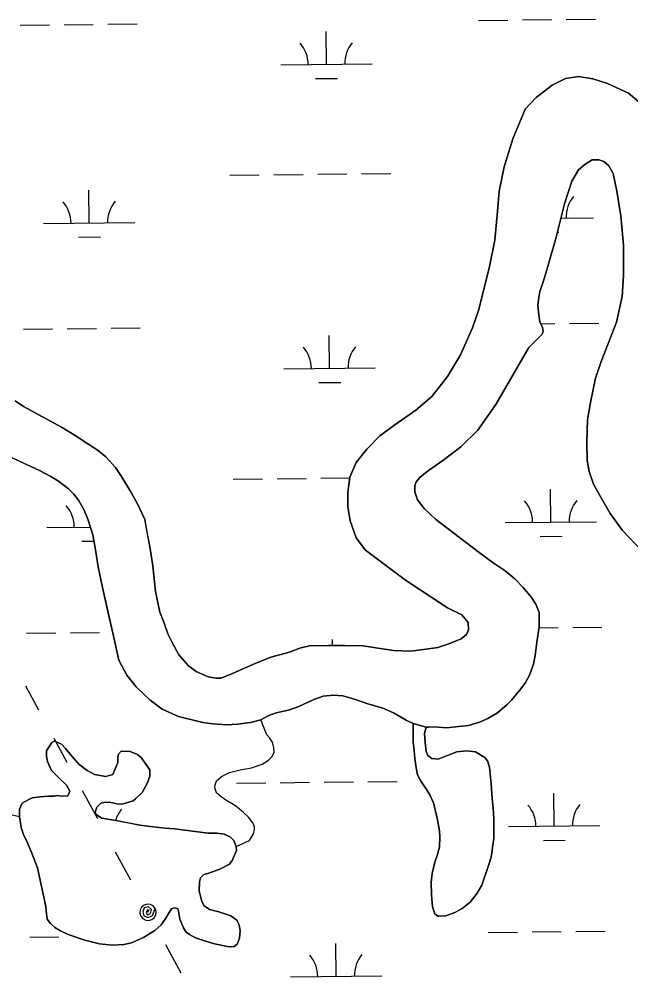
# Model space of a CAD drawing. Extents: x 3734862 to 3772949, y 391520 to 417239.
# Drawn here: x 3760693 to 3761363, y 411892 to 412940 of the extents above; entities that cross this region are included whole.
import ezdxf

# ---------------------------------------------------------------- set-up
doc = ezdxf.new("R2010")
doc.units = 0
for name, color, linetype in [('V-TOPO-SHOR', 7, 'Continuous'), ('V-UTIL-LINE', 7, 'Continuous'), ('V-WETL-SWMP', 7, 'Continuous')]:
    doc.layers.add(name, color=color, linetype=linetype)

msp = doc.modelspace()

# ---------------------------------------------------------------- linework, layer by layer
at = {"layer": 'V-TOPO-SHOR'}
for points in [[(3760688.9, 412522.1), (3760698.1, 412515.9), (3760739.6, 412493.2), (3760754.7, 412484.2), (3760769.4, 412474.4), (3760778.8, 412468.6), (3760788.1, 412460.8), (3760798.6, 412449.4), (3760805.2, 412439.2), (3760814.9, 412423.6), (3760823, 412409.6), (3760830.7, 412392.3), (3760833.2, 412378.7), (3760836.4, 412362.4), (3760839.7, 412341.6), (3760842.5, 412313.7), (3760847.4, 412291), (3760851.6, 412279.8), (3760855.9, 412267.2), (3760861.3, 412256.9), (3760868.2, 412244.1), (3760878.7, 412232.1), (3760887, 412226.1), (3760900.2, 412220.3), (3760909.1, 412218.6), (3760914.1, 412218.8), (3760924.3, 412222.6), (3760940.1, 412229.5), (3760951.6, 412234.6), (3760968.8, 412241.7), (3760989.3, 412247), (3761000.7, 412251.4), (3761011.3, 412254.1), (3761031.8, 412254.6), (3761049.5, 412254.6), (3761069.8, 412253.9), (3761088.6, 412251), (3761103.3, 412249), (3761121.8, 412248.3), (3761136, 412250), (3761151.5, 412252.4), (3761163.7, 412256.1), (3761177.1, 412261.8), (3761182.9, 412266.6), (3761185.1, 412271.6), (3761184.7, 412279.5), (3761178, 412288.1), (3761162.4, 412295.8), (3761116.1, 412325.8), (3761072.4, 412358.7), (3761062.3, 412372.1), (3761055.6, 412390.8), (3761053.3, 412406.6), (3761053.3, 412421.7), (3761055.2, 412438.6), (3761062.4, 412454.7), (3761073.9, 412469.2), (3761088.2, 412483.7), (3761104.4, 412495.8), (3761127.4, 412512.1), (3761145.2, 412527.1), (3761162.4, 412548.8), (3761176.4, 412572.4), (3761189.5, 412601.9), (3761196.2, 412621), (3761207.9, 412667.2), (3761214, 412698), (3761217.1, 412729.3), (3761218.8, 412751.8), (3761224.4, 412778.3), (3761233.9, 412808.9), (3761247.4, 412841.3), (3761259.2, 412854.2), (3761276.8, 412867.7), (3761291.4, 412874.8), (3761305.5, 412877), (3761321.4, 412874.7), (3761337.4, 412869.5), (3761360.4, 412859), (3761371.7, 412849.4)], [(3761381.6, 412351.1), (3761353.9, 412380.2), (3761340.5, 412399), (3761329, 412418.5), (3761321.9, 412431), (3761317.2, 412444.9), (3761315.1, 412456.9), (3761314.8, 412477.1), (3761315.5, 412501.4), (3761318.7, 412520.4), (3761324.4, 412547), (3761330.4, 412565.3), (3761337.2, 412582.1), (3761347.1, 412608.2), (3761353.4, 412636.3), (3761354.8, 412659.4), (3761355.1, 412692.6), (3761352.1, 412724.6), (3761347.8, 412751.6), (3761343.5, 412770.9), (3761339, 412779.2), (3761333.4, 412784), (3761327.9, 412786), (3761320.7, 412785.9), (3761312.5, 412780.9), (3761305.6, 412774.8), (3761298.2, 412762.7), (3761290.3, 412737.9)], [(3761290.3, 412737.9), (3761280.7, 412699.8), (3761271.8, 412668), (3761267.4, 412653.6), (3761263.3, 412641.7), (3761262.1, 412635.1), (3761261.3, 412626.8), (3761262.1, 412616.4), (3761263.4, 412608.7), (3761266.2, 412602.5), (3761266.8, 412598.1), (3761265.8, 412595), (3761262.4, 412591.4), (3761251.2, 412580.7), (3761227.2, 412539.1), (3761215.2, 412518.3), (3761195.6, 412490.1), (3761176.7, 412471.7), (3761157, 412456.9), (3761140, 412445), (3761131.9, 412438.1), (3761127.9, 412433.4), (3761126.5, 412429.2), (3761126.4, 412422.5), (3761129.4, 412413.7), (3761136.7, 412404.5), (3761149.2, 412392.8), (3761195.3, 412357.2), (3761212.4, 412345), (3761225.4, 412336.1), (3761236.1, 412327.3), (3761245.2, 412317.9), (3761254.3, 412307.1), (3761258.9, 412299.8), (3761262.6, 412290.6), (3761262.6, 412274.7), (3761260.1, 412257.9), (3761258.3, 412243.6), (3761256.4, 412234), (3761252, 412221.9), (3761247.6, 412213.8), (3761242.4, 412206.9), (3761232.4, 412194.6), (3761227.7, 412190), (3761217.1, 412180.9), (3761206.5, 412174.4), (3761197.4, 412170.7), (3761185.3, 412167), (3761160.6, 412164.5), (3761148.5, 412165.3), (3761141.7, 412164.9), (3761139, 412164.9), (3761124.5, 412169), (3761117.1, 412172.8), (3761103.1, 412180.6), (3761091.6, 412185.8), (3761074.1, 412190.8), (3761062.6, 412194.8), (3761047.5, 412199.5), (3761037.4, 412200.1), (3761026.1, 412198.9), (3761015.9, 412195.4), (3760999.6, 412187.5), (3760988.3, 412183.6), (3760974.7, 412180.7), (3760966.8, 412177.7), (3760957.8, 412173.2), (3760946.7, 412170.2), (3760932.2, 412168.3), (3760920.6, 412167.6), (3760905.2, 412168.6), (3760894.4, 412170.2), (3760867.6, 412176.9), (3760850, 412184.9), (3760836.7, 412194.5), (3760821.5, 412209.3), (3760811, 412222), (3760802.5, 412238.3), (3760797, 412263.2), (3760791.6, 412286.8), (3760784.5, 412317.9), (3760779.9, 412340.5), (3760776.8, 412359), (3760773.8, 412375.5), (3760768.5, 412392.8), (3760764.4, 412402.4), (3760758.1, 412413.5), (3760753.1, 412420.1), (3760747.4, 412425.7), (3760736.3, 412434.3), (3760728, 412439.3), (3760715.7, 412445.9), (3760698.2, 412454.1), (3760679.4, 412462.9)], [(3760930.8, 412034.4), (3760945.6, 412041.1), (3760950, 412048.3), (3760950.8, 412053.3), (3760951, 412055.9), (3760949.2, 412060.4), (3760944.3, 412066.6), (3760938.9, 412071.6), (3760930.2, 412078.8), (3760921.4, 412083.9), (3760914.9, 412088.3), (3760911.9, 412090.9), (3760909.5, 412093.3), (3760907.5, 412098.6), (3760907.7, 412101.8), (3760909.4, 412106.2), (3760914.8, 412111), (3760923.5, 412115.5), (3760935.3, 412118.3), (3760947.7, 412120.4), (3760959.4, 412124.5), (3760966.2, 412128.9), (3760970.2, 412133.1), (3760972.4, 412137.8), (3760972.2, 412142.4), (3760970.7, 412148.8), (3760967.7, 412153), (3760964.5, 412156.8), (3760957.8, 412173.2)], [(3761139, 412164.9), (3761137.1, 412158), (3761137.9, 412148.2), (3761138.9, 412138.3), (3761140.8, 412133.9), (3761145.2, 412130.9), (3761152, 412130.2), (3761161, 412133.6), (3761172.5, 412137.9), (3761183.1, 412139.3), (3761192.8, 412138.2), (3761203.2, 412132), (3761206, 412128.2), (3761208.3, 412121.3), (3761210, 412103.1), (3761211.2, 412087), (3761212.1, 412076.6), (3761213.1, 412064.9), (3761213, 412043.6), (3761209.9, 412022.9), (3761206.9, 412012.5), (3761199.9, 411992), (3761194.6, 411983.3), (3761187, 411973.5), (3761178.2, 411966.6), (3761170.1, 411962.3), (3761160.3, 411958.7), (3761153.1, 411958.1), (3761151.5, 411958.3), (3761148.5, 411960.7), (3761145.8, 411968.5), (3761144.6, 411981.7), (3761144.5, 411995.2), (3761145.3, 412005), (3761148.4, 412017.3), (3761151, 412024.5), (3761153.6, 412033.8), (3761153.8, 412045), (3761153.5, 412051.6), (3761150.9, 412065.3), (3761147, 412082.3), (3761142.9, 412091), (3761138.5, 412098), (3761134.2, 412104.4), (3761132, 412108), (3761129.4, 412112.8), (3761127.8, 412120.4), (3761126.5, 412130.7), (3761125.7, 412139.7), (3761124.8, 412149.1), (3761124.5, 412169), (3761139, 412164.9)], [(3760722.6, 411968.7), (3760713.4, 412011.1), (3760706.5, 412029), (3760700.8, 412041.6), (3760698.4, 412046.4), (3760695.5, 412055.2), (3760693.7, 412067.2), (3760693.5, 412075.2), (3760696.3, 412081.1), (3760697.5, 412082.5), (3760707.5, 412087.8), (3760716.1, 412089), (3760725.3, 412089.4), (3760731.6, 412089.7), (3760735.4, 412090.1), (3760739.4, 412089.5), (3760746.4, 412089.9), (3760748.8, 412095.1), (3760745, 412101.6), (3760736.3, 412109.8), (3760728.7, 412117.8), (3760724.2, 412127.6), (3760723.2, 412132.8), (3760723.4, 412139), (3760728.9, 412148.3), (3760731.7, 412149.7), (3760733, 412149.5), (3760739.6, 412146.5), (3760744.2, 412141.7), (3760750.9, 412133.5), (3760758.8, 412124.5), (3760767.6, 412117.5), (3760775.7, 412113.3), (3760788.1, 412111.2), (3760795.9, 412113.2), (3760801.5, 412126.3), (3760801.3, 412132.9), (3760802.1, 412135.5), (3760805.1, 412138.7), (3760814.9, 412138.4), (3760823, 412135.2), (3760827, 412131.8), (3760836.5, 412118.4), (3760836.5, 412111.3), (3760833.5, 412103.3), (3760828, 412093.4), (3760820.8, 412086.8), (3760818.1, 412084.6), (3760807.1, 412081.3), (3760801.9, 412080.7), (3760792.2, 412082.9), (3760786, 412082.8), (3760782.6, 412081.8), (3760778.4, 412077.4), (3760776.6, 412072), (3760778, 412069.1), (3760783.9, 412065.4), (3760797.1, 412063.4), (3760811, 412060.8), (3760825.3, 412057.9), (3760839.9, 412055.9), (3760853, 412054.6), (3760863.3, 412053.8), (3760900.2, 412049.1), (3760909.7, 412049), (3760917.9, 412047.8), (3760924.5, 412044.6), (3760928.4, 412041), (3760930.8, 412034.4), (3760931.2, 412030), (3760926.4, 412019.1), (3760923.6, 412015.1), (3760913, 412009.6), (3760900, 412005.1), (3760895.4, 412003.9), (3760892, 412000.1), (3760890.6, 411995.7), (3760890.4, 411986), (3760893.1, 411974.2), (3760895.7, 411969.4), (3760901.5, 411965.4), (3760911.8, 411962.8), (3760924.9, 411958.6), (3760931.5, 411953.7), (3760934.3, 411948.8), (3760935.2, 411942), (3760934.4, 411934), (3760932, 411927.5), (3760928.6, 411925.1), (3760923.2, 411924.7), (3760907.1, 411928.1), (3760896.1, 411931.4), (3760886.4, 411934.6), (3760879.6, 411938.2), (3760876.3, 411940.6), (3760873.1, 411945.4), (3760869.3, 411954.8), (3760867.2, 411965.9), (3760866.6, 411966.7), (3760863.4, 411967.2), (3760860.2, 411966.2)], [(3760509.5, 412123.3), (3760523.1, 412125.9), (3760542.7, 412126.8), (3760565.9, 412123.4), (3760583.1, 412117.4), (3760598.6, 412108.9), (3760616.5, 412099.5), (3760628.3, 412092.7), (3760641.3, 412084.7), (3760655.6, 412076.9), (3760666.3, 412074.1), (3760674.7, 412071.7), (3760693.7, 412067.2)], [(3760860.2, 411966.2), (3760857.4, 411962.4), (3760853.8, 411956), (3760848.6, 411948.7), (3760842, 411942.5), (3760829.6, 411935), (3760816.1, 411929.1), (3760807.9, 411927.3), (3760795.1, 411926.6), (3760781.4, 411927.8), (3760765.3, 411932.1), (3760747, 411938.3), (3760738.4, 411942.1), (3760732.3, 411945.7), (3760727.5, 411950.1), (3760724.1, 411955.1), (3760722.8, 411963.9), (3760722.6, 411968.7)]]:
    msp.add_lwpolyline(points, dxfattribs=at)
at = {"layer": 'V-UTIL-LINE'}
for points in [[(3760700.4, 412210.3), (3760714.6, 412184)], [(3760731.3, 412153.1), (3760745.5, 412126.8)], [(3760762.2, 412095.9), (3760778.9, 412065)], [(3760798.5, 412028.7), (3760815.2, 411997.9)], [(3760834.3, 411962.5), (3760835.6, 411965), (3760833.3, 411964.7), (3760832.2, 411962.2), (3760833.8, 411959.8), (3760836.9, 411961.3), (3760838.3, 411965.7), (3760834.9, 411968.3), (3760830.2, 411967.2), (3760828.7, 411962.9), (3760829.9, 411958.6), (3760834.4, 411956.8), (3760839.3, 411959.1), (3760842.3, 411966.7), (3760840, 411969.4), (3760836.9, 411971.1), (3760833.4, 411971.4), (3760830.1, 411970.4), (3760827.4, 411968.1), (3760825.7, 411965), (3760825.4, 411961.5), (3760826.4, 411958.2), (3760828.7, 411955.5), (3760831.8, 411953.8), (3760835.3, 411953.5), (3760838.6, 411954.5), (3760841.3, 411956.8), (3760843, 411959.9), (3760843.3, 411963.4), (3760842.3, 411966.7)], [(3760853.5, 411927.1), (3760870.2, 411896.2)]]:
    msp.add_lwpolyline(points, dxfattribs=at)
at = {"layer": 'V-WETL-SWMP'}
for p, q in [((3761244.3, 412939), (3761276.3, 412939.4)), ((3761292.3, 412939.5), (3761324.3, 412939.9)), ((3760694.4, 412933.2), (3760726.4, 412933.6)), ((3760742.4, 412933.7), (3760774.4, 412934.1)), ((3760790.4, 412934.2), (3760822.4, 412934.6)), ((3761196.3, 412938.5), (3761228.3, 412938.9)), ((3761029.7, 412890.3), (3761029.3, 412926.3)), ((3760979.7, 412889.8), (3761079.7, 412890.9)), ((3761017.9, 412874.8), (3761041.9, 412875)), ((3760924.1, 412769.1), (3760956.1, 412769.5)), ((3760972.1, 412769.6), (3761004.1, 412770)), ((3761020.1, 412770.1), (3761052.1, 412770.5)), ((3761068.1, 412770.7), (3761100.1, 412771)), ((3760770.1, 412716.8), (3760769.7, 412752.8)), ((3761286.3, 412722.2), (3761322, 412722.6)), ((3760720.1, 412716.2), (3760820.1, 412717.3)), ((3760758.3, 412701.2), (3760782.3, 412701.5)), ((3761282.4, 412706.7), (3761284.1, 412706.8)), ((3761264.4, 412606.5), (3761279.8, 412606.7)), ((3761295.8, 412606.9), (3761327.8, 412607.2)), ((3760697.9, 412600.6), (3760729.9, 412600.9)), ((3760745.9, 412601.1), (3760777.9, 412601.4)), ((3760793.9, 412601.6), (3760825.9, 412601.9)), ((3761033.2, 412557.7), (3761032.8, 412593.7)), ((3760983.2, 412557.1), (3761083.2, 412558.2)), ((3761021.4, 412542.1), (3761045.4, 412542.4)), ((3760927.7, 412436.5), (3760959.7, 412436.8)), ((3760975.7, 412437), (3761007.7, 412437.3)), ((3761023.7, 412437.5), (3761055.1, 412437.8)), ((3761275.5, 412389.4), (3761275.1, 412425.4)), ((3760723.6, 412383.6), (3760771.2, 412384.1)), ((3761225.5, 412388.9), (3761325.5, 412389.9)), ((3761263.7, 412373.8), (3761287.7, 412374.1)), ((3760761.8, 412368.5), (3760775, 412368.7)), ((3760701.4, 412267.9), (3760733.4, 412268.2)), ((3760749.4, 412268.4), (3760781.4, 412268.7)), ((3761262.4, 412273.8), (3761283.3, 412274)), ((3761299.3, 412274.2), (3761331.3, 412274.6)), ((3761036.4, 412254.6), (3761036.4, 412261)), ((3760931.2, 412103.8), (3760963.2, 412104.2)), ((3760979.2, 412104.3), (3761011.2, 412104.7)), ((3761027.2, 412104.8), (3761059.2, 412105.2)), ((3761075.2, 412105.3), (3761107.2, 412105.7)), ((3761279, 412056.7), (3761278.6, 412092.7)), ((3760776.9, 412071.3), (3760776.9, 412073)), ((3761229, 412056.2), (3761329, 412057.3)), ((3761267.2, 412041.2), (3761291.2, 412041.4)), ((3760704.9, 411935.2), (3760736.9, 411935.6)), ((3760752.9, 411935.8), (3760754.4, 411935.8)), ((3760832.2, 411936.6), (3760832.9, 411936.6)), ((3761206.8, 411940.5), (3761238.8, 411940.9)), ((3761254.8, 411941.1), (3761286.8, 411941.4)), ((3761302.8, 411941.6), (3761334.8, 411941.9)), ((3761040.3, 411892.4), (3761039.9, 411928.4)), ((3760990.3, 411891.8), (3761090.3, 411892.9))]:
    msp.add_line(p, q, dxfattribs=at)
for points in [[(3761321.4, 412874.7), (3761305.5, 412877), (3761291.4, 412874.8), (3761276.8, 412867.7), (3761259.2, 412854.2), (3761247.4, 412841.3), (3761233.9, 412808.9), (3761224.4, 412778.3), (3761218.8, 412751.8), (3761217.1, 412729.3), (3761214, 412698), (3761207.9, 412667.2), (3761196.2, 412621), (3761189.5, 412601.9), (3761176.4, 412572.4), (3761162.4, 412548.8), (3761145.2, 412527.1), (3761127.4, 412512.1), (3761104.4, 412495.8), (3761088.2, 412483.7), (3761073.8, 412469.2), (3761062.4, 412454.7), (3761055.2, 412438.6), (3761053.3, 412421.7), (3761053.3, 412406.6), (3761055.6, 412390.8), (3761062.3, 412372.1), (3761072.4, 412358.7), (3761116.1, 412325.8), (3761162.4, 412295.8), (3761178, 412288.1), (3761184.7, 412279.5), (3761185.1, 412271.6), (3761182.9, 412266.6), (3761177.1, 412261.8), (3761163.7, 412256.1), (3761151.5, 412252.4), (3761136, 412250), (3761121.8, 412248.3), (3761103.3, 412249), (3761088.6, 412251), (3761069.8, 412253.9), (3761049.5, 412254.6), (3761031.8, 412254.6), (3761011.3, 412254.1), (3761000.7, 412251.4), (3760989.3, 412247), (3760968.8, 412241.7), (3760951.6, 412234.6), (3760924.3, 412222.6), (3760914.1, 412218.8), (3760909.1, 412218.6), (3760900.2, 412220.3), (3760887, 412226.1), (3760878.7, 412232.1), (3760868.2, 412244.1), (3760861.3, 412256.9), (3760855.9, 412267.2), (3760851.6, 412279.8), (3760847.4, 412291), (3760842.5, 412313.7), (3760839.7, 412341.6), (3760836.4, 412362.4), (3760830.7, 412392.3), (3760823, 412409.6), (3760814.9, 412423.6), (3760805.2, 412439.2), (3760798.6, 412449.4), (3760788.1, 412460.8), (3760778.8, 412468.6), (3760769.4, 412474.4), (3760754.7, 412484.2), (3760739.6, 412493.2), (3760698.1, 412515.9), (3760688.9, 412522.1)], [(3761371.7, 412849.4), (3761360.4, 412859), (3761337.4, 412869.5), (3761321.4, 412874.7)], [(3761144.6, 411981.7), (3761145.8, 411968.5), (3761148.5, 411960.7), (3761151.5, 411958.3), (3761153.1, 411958.1), (3761160.3, 411958.7), (3761170.1, 411962.3), (3761178.2, 411966.6), (3761187, 411973.5), (3761194.6, 411983.3), (3761199.9, 411992), (3761206.9, 412012.5), (3761209.9, 412022.9), (3761213, 412043.6), (3761213.1, 412064.9), (3761212.1, 412076.6), (3761211.2, 412087), (3761210, 412103.1), (3761208.3, 412121.3), (3761205.9, 412128.2), (3761203.2, 412132), (3761192.8, 412138.2), (3761183.1, 412139.3), (3761172.5, 412137.9), (3761152, 412130.2), (3761145.2, 412130.9), (3761140.8, 412133.9), (3761138.9, 412138.3), (3761137.9, 412148.2), (3761137.1, 412158), (3761139, 412164.9), (3761141.7, 412164.9), (3761148.5, 412165.3), (3761160.6, 412164.5), (3761185.3, 412167), (3761197.4, 412170.7), (3761206.5, 412174.4), (3761217.1, 412180.9), (3761227.7, 412190), (3761232.4, 412194.6), (3761242.4, 412206.9), (3761247.6, 412213.8), (3761252, 412221.9), (3761256.4, 412234), (3761258.3, 412243.6), (3761260.1, 412257.9), (3761262.6, 412274.7), (3761262.6, 412290.6), (3761258.9, 412299.8), (3761254.3, 412307.1), (3761245.2, 412317.9), (3761236.1, 412327.3), (3761225.4, 412336.1), (3761212.4, 412345), (3761195.3, 412357.2), (3761149.2, 412392.8), (3761136.7, 412404.5), (3761129.4, 412413.7), (3761126.4, 412422.5), (3761126.5, 412429.2), (3761127.9, 412433.4), (3761131.9, 412438.1), (3761140, 412445), (3761157, 412456.9), (3761176.7, 412471.7), (3761195.6, 412490.1), (3761215.2, 412518.3), (3761251.2, 412580.7), (3761262.4, 412591.4), (3761265.8, 412595), (3761266.8, 412598.1), (3761266.2, 412602.5), (3761263.4, 412608.7), (3761262.1, 412616.4), (3761261.3, 412626.8), (3761262.1, 412635.1), (3761263.3, 412641.7), (3761267.4, 412653.6), (3761271.8, 412668), (3761280.7, 412699.8), (3761290.3, 412737.9), (3761298.2, 412762.7), (3761305.6, 412774.8), (3761312.5, 412780.9), (3761320.7, 412785.9), (3761327.9, 412786), (3761333.4, 412784), (3761339, 412779.2), (3761343.5, 412770.9), (3761347.8, 412751.6), (3761352.1, 412724.6), (3761355.1, 412692.6), (3761354.8, 412659.4), (3761353.4, 412636.3), (3761347.1, 412608.2), (3761337.2, 412582.1), (3761330.4, 412565.3), (3761324.4, 412547), (3761318.7, 412520.4), (3761315.5, 412501.4), (3761314.8, 412477.1)], [(3761314.8, 412477.1), (3761315.1, 412456.9), (3761317.2, 412444.9), (3761321.9, 412431), (3761329.1, 412418.5), (3761340.5, 412399), (3761353.9, 412380.2), (3761381.6, 412351.1)], [(3760679.4, 412462.9), (3760715.7, 412445.9), (3760728, 412439.3), (3760736.3, 412434.3), (3760747.4, 412425.7), (3760753.1, 412420.1), (3760758.1, 412413.5), (3760764.4, 412402.4), (3760768.5, 412392.8), (3760773.8, 412375.5), (3760776.8, 412359), (3760779.9, 412340.5), (3760784.5, 412317.9), (3760797, 412263.2), (3760802.5, 412238.3), (3760811, 412222), (3760821.5, 412209.3), (3760836.7, 412194.5), (3760850, 412184.9), (3760867.6, 412176.9), (3760894.4, 412170.2), (3760905.2, 412168.6), (3760920.6, 412167.6), (3760932.2, 412168.3), (3760946.7, 412170.2), (3760957.8, 412173.2), (3760966.8, 412177.7), (3760974.7, 412180.7), (3760988.3, 412183.6), (3760999.6, 412187.5), (3761015.9, 412195.4), (3761026.1, 412198.9), (3761037.4, 412200.1), (3761047.5, 412199.5), (3761062.6, 412194.8), (3761074.1, 412190.8), (3761091.6, 412185.8), (3761103.1, 412180.6), (3761117.1, 412172.8), (3761124.5, 412169), (3761124.8, 412149.1), (3761125.7, 412139.7), (3761126.5, 412130.7), (3761127.8, 412120.4), (3761129.4, 412112.8), (3761132, 412108), (3761134.2, 412104.4), (3761138.5, 412098), (3761142.9, 412091), (3761147, 412082.3), (3761150.9, 412065.3), (3761153.5, 412051.6), (3761153.8, 412045), (3761153.6, 412033.8), (3761151, 412024.5), (3761148.4, 412017.3), (3761145.3, 412005), (3761144.5, 411995.2), (3761144.6, 411981.7)], [(3760860.2, 411966.2), (3760863.4, 411967.2), (3760866.6, 411966.7), (3760867.2, 411965.9), (3760869.3, 411954.8), (3760873.1, 411945.4), (3760876.3, 411940.6), (3760879.6, 411938.2), (3760886.4, 411934.6), (3760896.1, 411931.4), (3760907.1, 411928.1), (3760923.2, 411924.7), (3760928.6, 411925.1), (3760932, 411927.5), (3760934.4, 411934), (3760935.2, 411942), (3760934.3, 411948.8), (3760931.5, 411953.7), (3760924.9, 411958.6), (3760911.8, 411962.8), (3760901.5, 411965.4), (3760895.7, 411969.4), (3760893.1, 411974.2), (3760890.4, 411986), (3760890.6, 411995.7), (3760892, 412000.1), (3760895.4, 412003.9), (3760900, 412005.1), (3760913, 412009.6), (3760923.6, 412015.1), (3760926.4, 412019.1), (3760931.2, 412030), (3760930.8, 412034.4), (3760928.4, 412041), (3760924.5, 412044.6), (3760917.9, 412047.8), (3760909.7, 412049), (3760900.2, 412049.1), (3760863.3, 412053.8), (3760853, 412054.6), (3760839.9, 412055.9), (3760825.3, 412057.9), (3760797.1, 412063.4), (3760783.9, 412065.4), (3760778, 412069.1), (3760776.6, 412072), (3760778.4, 412077.4), (3760782.6, 412081.8), (3760786, 412082.8), (3760792.2, 412082.9), (3760801.9, 412080.7), (3760807.1, 412081.3), (3760818.1, 412084.6), (3760820.8, 412086.8), (3760828, 412093.4), (3760833.5, 412103.3), (3760836.5, 412111.3), (3760836.5, 412118.4), (3760827, 412131.8), (3760823, 412135.2), (3760814.9, 412138.4), (3760805.1, 412138.7), (3760802.1, 412135.5), (3760801.3, 412132.9), (3760801.5, 412126.3), (3760795.9, 412113.2), (3760788.1, 412111.2), (3760775.7, 412113.3), (3760767.6, 412117.5), (3760758.8, 412124.5), (3760750.9, 412133.5), (3760744.2, 412141.7), (3760739.6, 412146.5), (3760733, 412149.5), (3760731.7, 412149.7), (3760728.9, 412148.3), (3760723.4, 412139), (3760723.2, 412132.8), (3760724.2, 412127.6), (3760728.7, 412117.8), (3760736.3, 412109.8), (3760745, 412101.6), (3760748.8, 412095.1), (3760746.4, 412089.9), (3760739.4, 412089.5), (3760735.4, 412090.1), (3760731.6, 412089.7), (3760725.3, 412089.4), (3760716.1, 412089), (3760707.5, 412087.8), (3760697.5, 412082.5), (3760696.3, 412081.1), (3760693.5, 412075.2), (3760693.7, 412067.2), (3760695.5, 412055.2), (3760698.4, 412046.4), (3760700.8, 412041.6), (3760706.5, 412029), (3760713.4, 412011.1), (3760722.6, 411968.7), (3760722.8, 411963.9)], [(3760722.8, 411963.9), (3760724.1, 411955.1), (3760727.5, 411950.1), (3760732.3, 411945.7), (3760738.4, 411942.1), (3760747, 411938.3), (3760765.3, 411932.1), (3760781.4, 411927.8), (3760795.1, 411926.6), (3760807.9, 411927.3), (3760816.1, 411929.1), (3760829.6, 411935), (3760842, 411942.5), (3760848.6, 411948.7), (3760853.8, 411956), (3760857.4, 411962.4), (3760860.2, 411966.2)]]:
    msp.add_lwpolyline(points, dxfattribs=at)
for centre, start, end in [((3760974.5, 412890.2), 359.8334, 41.377), ((3761084.9, 412891.4), 139.8334, 181.377), ((3760714.9, 412716.7), 359.8334, 41.377), ((3760825.3, 412717.8), 139.8334, 181.377), ((3761327.2, 412723.1), 139.8334, 181.377), ((3760978, 412557.6), 359.8334, 41.377), ((3761088.5, 412558.7), 139.8334, 181.377), ((3760718.4, 412384), 359.8334, 41.377), ((3761220.2, 412389.3), 359.8334, 41.377), ((3761330.7, 412390.5), 139.8334, 181.377), ((3761223.8, 412056.6), 359.8334, 41.377), ((3761334.2, 412057.8), 139.8334, 181.377), ((3760832.4, 412052.5), 139.8334, 162.5362), ((3760985, 411892.2), 359.8334, 41.377), ((3761095.5, 411893.4), 139.8334, 181.377)]:
    msp.add_arc(centre, 35.2, start, end, dxfattribs=at)

doc.saveas('drawing.dxf')
